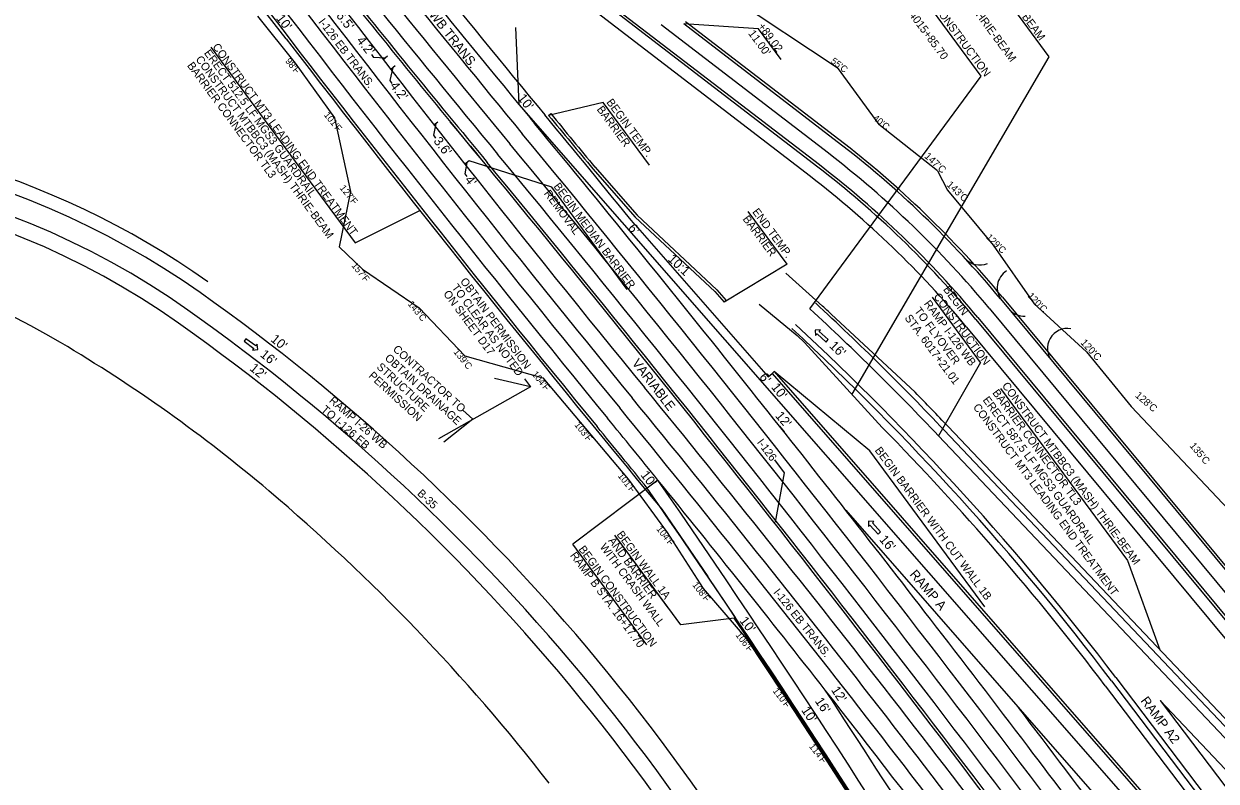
# Model space of a CAD drawing. Extents: x 1966090 to 1975830, y 788086 to 801233.
# Drawn here: x 1969648 to 1970542, y 797102 to 797669 of the extents above; entities that cross this region are included whole.
import ezdxf

# ---------------------------------------------------------------- set-up
doc = ezdxf.new("R2010")
doc.units = 0
for name, color, linetype in [('BR_PRESTRESSED BEAM', 7, 'Continuous'), ('BR_PROPOSED_DRAINAGE', 7, 'Continuous'), ('BR_REBAR', 7, 'Continuous'), ('RD_EX_Driveway_txCode', 7, 'Continuous'), ('RD_EX_RW_TX', 7, 'Continuous'), ('RD_EX_SU_Gas', 7, 'Continuous'), ('RD_EX_SU_H2O', 7, 'Continuous'), ('RD_EX_SU_SwpLmt', 7, 'Continuous'), ('RD_EX_Survey_Limits', 7, 'Continuous'), ('RD_EX_TX_Dam_ELEV', 7, 'Continuous'), ('RD_PD_PaveShd', 7, 'Continuous'), ('RD_PD_SuperShp2', 7, 'Continuous'), ('RD_Sketch4', 7, 'Continuous'), ('RD_Sketch6', 7, 'Continuous'), ('RD_Sketch8', 7, 'Continuous'), ('RD_Sketch9', 7, 'Continuous')]:
    doc.layers.add(name, color=color, linetype=linetype)

msp = doc.modelspace()

# ---------------------------------------------------------------- linework, layer by layer
at = {"layer": 'BR_PRESTRESSED BEAM'}
for p, q in [((1969844.28, 797658.12), (1969800.02, 797714.91)), ((1970219.03, 797482.51), (1970246.54, 797457.76)), ((1970198.86, 797459.18), (1970227.4, 797435.63)), ((1970252.99, 797451.73), (1970315.81, 797393.14)), ((1970227.4, 797435.63), (1970233, 797430.41)), ((1970233, 797430.41), (1970291.17, 797366.85)), ((1970340.58, 797367.47), (1970655.12, 797035.82)), ((1970125.85, 797305.66), (1970160.45, 797254.99)), ((1970181.14, 797224.32), (1970160.45, 797254.99)), ((1970458.41, 797173.24), (1970577.36, 797016.6))]:
    msp.add_line(p, q, dxfattribs=at)
for centre, radius, start, end in [((1978986.99, 804673.34), 11524, 217.499102, 219.742112), ((1968839.79, 795944.11), 2066.41, 46.8517, 47.0968), ((1968839.79, 795944.11), 2068.41, 43.48334, 44.47134), ((1968839.79, 795944.11), 2032.41, 37.21202, 44.42918)]:
    msp.add_arc(centre, radius, start, end, dxfattribs=at)
at = {"layer": 'BR_PROPOSED_DRAINAGE'}
for p, q in [((1970150.13, 797707.64), (1970257.33, 797636.55)), ((1969822.69, 797674.98), (1969851.02, 797639.66)), ((1969851.02, 797639.66), (1969880.46, 797598.71)), ((1970257.33, 797636.55), (1970288.61, 797593.77)), ((1969880.46, 797598.71), (1969892.66, 797543.58)), ((1970332.67, 797559.08), (1970288.61, 797593.77)), ((1970332.67, 797559.08), (1970340.14, 797544.71)), ((1970340.14, 797544.71), (1970374.27, 797503.41)), ((1970374.27, 797503.41), (1970405.24, 797459.44)), ((1969901.48, 797485.49), (1969943.95, 797456.36)), ((1969943.95, 797456.36), (1969978.19, 797420.4)), ((1970405.24, 797459.44), (1970444.36, 797423.54)), ((1969978.19, 797420.4), (1970036.69, 797404.02)), ((1970444.36, 797423.54), (1970477.86, 797382.4)), ((1970036.69, 797404.02), (1970068.63, 797366.01)), ((1970477.86, 797382.4), (1970550.94, 797305.27)), ((1970068.63, 797366.01), (1970100.79, 797328.15)), ((1970100.79, 797328.15), (1970130.04, 797287.98)), ((1970130.04, 797287.98), (1970156.98, 797246.01)), ((1970156.98, 797246.01), (1970189.41, 797208.37)), ((1970189.41, 797208.37), (1970216.94, 797166.91)), ((1970216.94, 797166.91), (1970244.22, 797125.29)), ((1970244.22, 797125.29), (1970271.25, 797083.51))]:
    msp.add_line(p, q, dxfattribs=at)
msp.add_lwpolyline([(1969892.66, 797543.58), (1969884.09, 797502.15), (1969901.48, 797485.49)], dxfattribs=at)
at = {"layer": 'BR_REBAR'}
for p, q in [((1970208.64, 797407.27), (1970210.14, 797408.59)), ((1970208.64, 797407.27), (1970712.9, 796831.5)), ((1970210.14, 797408.59), (1970704.59, 796844.03)), ((1970181.14, 797224.32), (1970180.31, 797223.76))]:
    msp.add_line(p, q, dxfattribs=at)
msp.add_arc((1963181.81, 792525.99), 8429, 31.397656, 33.871644, dxfattribs=at)
at = {"layer": 'RD_EX_Driveway_txCode'}
for points in [[(1970249.14, 797430.79), (1970250.74, 797432.57), (1970243.93, 797438.71), (1970245.02, 797439.92), (1970241.03, 797439.71), (1970241.23, 797435.72), (1970242.32, 797436.93)], [(1969814.17, 797433.3), (1969812.74, 797431.37), (1969820.1, 797425.9), (1969819.12, 797424.59), (1969823.08, 797425.17), (1969822.5, 797429.13), (1969821.53, 797427.82)], [(1970288.2, 797286.87), (1970289.98, 797288.49), (1970283.8, 797295.27), (1970285, 797296.37), (1970281.01, 797296.55), (1970280.82, 797292.56), (1970282.03, 797293.65)]]:
    msp.add_lwpolyline(points, close=True, dxfattribs=at)
at = {"layer": 'RD_EX_SU_Gas'}
msp.add_line((1970263.9, 797304.71), (1970331.93, 797227.03), dxfattribs=at)
for centre, radius, start, end in [((1981199.22, 806822.99), 14500, 217.233941, 219.566224), ((1981199.22, 806822.99), 14512, 217.233941, 219.566224), ((1978986.99, 804673.34), 11488, 217.233941, 219.351802), ((1978986.99, 804673.34), 11500, 217.233941, 219.351802), ((1981199.22, 806822.99), 14488, 219.504903, 219.566224), ((1958843.44, 788350.87), 14512, 38.548277, 39.566224), ((1958843.44, 788350.87), 14488, 36.397656, 39.566224), ((1958843.44, 788350.87), 14500, 36.397656, 39.566224), ((1958843.44, 788350.87), 14512, 37.688669, 38.548277), ((1961201.85, 790089.49), 11512, 36.397656, 39.351802), ((1961201.85, 790089.49), 11500, 36.397656, 39.351802), ((1961201.85, 790089.49), 11488, 38.049017, 39.052908)]:
    msp.add_arc(centre, radius, start, end, dxfattribs=at)
at = {"layer": 'RD_EX_Survey_Limits'}
for p, q in [((1970250.83, 797572.2), (1970125.42, 797668.47)), ((1970371.42, 797456.09), (1970870.17, 796854.82))]:
    msp.add_line(p, q, dxfattribs=at)
msp.add_arc((1969794.16, 796977.26), 750, 39.67545, 52.49072, dxfattribs=at)
at = {"layer": 'RD_EX_TX_Dam_ELEV'}
for p, q in [((1970237.44, 797554.75), (1969969.03, 797760.77)), ((1970354.49, 797442.04), (1970624.68, 797116.3))]:
    msp.add_line(p, q, dxfattribs=at)
for centre, radius, start, end in [((1969794.16, 796977.26), 728, 39.67545, 52.49072), ((1969405.03, 796974.42), 530, 59.36572, 143.58114), ((1969091.14, 796444.39), 1146, 49.76906, 59.36572), ((1968885.76, 796201.61), 1464, 37.87079, 49.76906)]:
    msp.add_arc(centre, radius, start, end, dxfattribs=at)
at = {"layer": 'RD_PD_PaveShd'}
for p, q in [((1970242.92, 797561.89), (1969974.51, 797767.91)), ((1970258.75, 797582.51), (1970143.72, 797670.81)), ((1970105.85, 797518.56), (1970205.63, 797404.64)), ((1970381.42, 797464.39), (1970880.17, 796863.12)), ((1970361.41, 797447.79), (1970860.16, 796846.52)), ((1970205.63, 797404.64), (1970208.64, 797407.27)), ((1970208.64, 797407.27), (1970712.9, 796831.5)), ((1970337.68, 797364.72), (1970967.22, 796700.93)), ((1970463.19, 797176.87), (1970604.51, 796990.76))]:
    msp.add_line(p, q, dxfattribs=at)
for centre, radius, start, end in [((1981199.22, 806822.99), 14478, 217.233941, 219.566224), ((1978986.99, 804673.34), 11522, 217.233941, 219.351802), ((1958843.44, 788350.87), 14522, 39.145847, 39.566224), ((1969424.46, 796964.6), 626, 54.77615, 131.48176), ((1969794.16, 796977.26), 763, 39.67545, 52.49072), ((1969794.16, 796977.26), 737, 39.67545, 52.49072), ((1969424.46, 796964.6), 588, 54.77615, 157.24601), ((1968839.79, 795944.11), 2064.41, 43.48334, 47.24961), ((1968885.76, 796201.61), 1522, 23.63926, 54.77615), ((1968839.79, 795944.11), 2038.41, 37.21202, 47.24961), ((1961201.85, 790089.49), 11478, 39.054817, 39.351802), ((1963181.81, 792525.99), 8430, 31.397656, 34.6698)]:
    msp.add_arc(centre, radius, start, end, dxfattribs=at)
at = {"layer": 'RD_PD_SuperShp2'}
for p, q in [((1969908.24, 797646.16), (1969909.79, 797644.06)), ((1969918.73, 797643.61), (1969909.79, 797644.06)), ((1969920.38, 797644.89), (1969917.08, 797642.33)), ((1969924.35, 797636.4), (1969921.91, 797626.74)), ((1969926.02, 797637.7), (1969922.68, 797635.1)), ((1969921.91, 797626.74), (1969923.46, 797624.63)), ((1969956.59, 797594.55), (1969954.73, 797585.69)), ((1969958, 797595.65), (1969955.18, 797593.44)), ((1969954.73, 797585.69), (1969956.28, 797583.58)), ((1969979.88, 797565.25), (1969978.31, 797556.83)), ((1969981.44, 797566.48), (1969978.32, 797564.02)), ((1969978.31, 797556.83), (1969979.86, 797554.73))]:
    msp.add_line(p, q, dxfattribs=at)
at = {"layer": 'RD_Sketch4'}
for centre, start, end in [((1970364.49, 797503.48), 222.69654, 291.77483), ((1970392.48, 797471.42), 122.63026, 219.55353), ((1970397.66, 797465.18), 219.67545, 272.49926), ((1970430.13, 797426.03), 80.09893, 219.67545)]:
    msp.add_arc(centre, 15, start, end, dxfattribs=at)
at = {"layer": 'RD_Sketch6'}
for p, q in [((1970308.2, 797791.08), (1970416.24, 797644.53)), ((1970365.39, 797630.1), (1970312.42, 797701.95)), ((1970198.49, 797665.55), (1970142.5, 797669.22)), ((1970016.24, 797666.6), (1970018.76, 797608.9)), ((1970215.48, 797642.49), (1970198.49, 797665.55)), ((1969787.9, 797651.69), (1969895.94, 797505.14)), ((1970416.24, 797644.53), (1970268.31, 797391.82)), ((1970237.05, 797455.63), (1970365.39, 797630.1)), ((1970082.08, 797610.22), (1970041.11, 797600.67)), ((1970116.69, 797563.27), (1970082.08, 797610.22)), ((1970043.5, 797546.79), (1969981.44, 797566.48)), ((1970099.98, 797470.17), (1970043.5, 797546.79)), ((1969895.94, 797505.14), (1969944.52, 797529.37)), ((1970219.95, 797489.18), (1970190.8, 797528.72)), ((1970219.95, 797489.18), (1970172.75, 797460.6)), ((1970364.83, 797415.53), (1970328.81, 797464.39)), ((1970364.83, 797415.53), (1970333.32, 797360.59)), ((1970027.49, 797397.13), (1970000.47, 797403.58)), ((1970022.99, 797403.23), (1970027.49, 797397.13)), ((1970281.98, 797349.18), (1970210.14, 797408.59)), ((1970027.49, 797397.13), (1969958.59, 797358.18)), ((1970379.89, 797396.06), (1970475.2, 797267.07)), ((1969976.83, 797379.8), (1969984.18, 797373.04)), ((1969984.18, 797373.04), (1969962.56, 797355.72)), ((1970214.09, 797367.66), (1970217.66, 797363.57)), ((1970368.1, 797232.36), (1970281.98, 797349.18)), ((1970210.43, 797342.51), (1970217.58, 797332.87)), ((1970217.58, 797332.87), (1970210.91, 797295.69)), ((1970123.02, 797327.37), (1970059.27, 797279.27)), ((1970130.82, 797231.7), (1970090.68, 797286.15)), ((1970140.26, 797218.87), (1970092.21, 797284.05)), ((1970114.81, 797203.93), (1970059.27, 797279.27)), ((1970475.2, 797267.07), (1970499.3, 797200.11)), ((1970180.31, 797223.76), (1970140.26, 797218.87))]:
    msp.add_line(p, q, dxfattribs=at)
at = {"layer": 'RD_Sketch8'}
for p, q in [((1970244.13, 797563.47), (1969975.73, 797769.5)), ((1970257.53, 797580.93), (1970142.5, 797669.22)), ((1970018.76, 797608.9), (1970931.78, 796566.41)), ((1970379.89, 797463.11), (1970878.63, 796861.84)), ((1970362.95, 797449.06), (1970861.7, 796847.8)), ((1970333.32, 797360.59), (1970962.87, 796696.8)), ((1970331.93, 797227.03), (1971103.94, 796345.55)), ((1970466.37, 797179.29), (1970931.78, 796566.41)), ((1970499.5, 797162.12), (1970951.26, 796685.79)), ((1970499.5, 797162.12), (1971082.9, 796393.86))]:
    msp.add_line(p, q, dxfattribs=at)
for centre, radius, start, end in [((1981199.22, 806822.99), 14488, 217.233941, 219.492805), ((1981199.22, 806822.99), 14524, 217.233941, 219.566224), ((1978986.99, 804673.34), 11476, 217.233941, 219.351802), ((1978986.99, 804673.34), 11512, 217.233941, 219.351802), ((1969424.46, 796964.6), 616, 54.77615, 150.71301), ((1969794.16, 796977.26), 761, 39.67545, 52.49072), ((1958843.44, 788350.87), 14476, 36.397656, 39.566224), ((1969424.46, 796964.6), 600, 54.77615, 157.24601), ((1969794.16, 796977.26), 739, 39.67545, 52.49072), ((1968885.76, 796201.61), 1550, 24.69023, 54.77615), ((1968885.76, 796201.61), 1534, 23.63926, 54.77615), ((1968839.79, 795944.11), 2058.41, 43.48334, 47.24961), ((1968839.79, 795944.11), 2042.41, 37.21202, 47.24961), ((1961201.85, 790089.49), 11524, 36.397656, 39.351802), ((1961201.85, 790089.49), 11488, 39.052908, 39.351802), ((1963181.81, 792525.99), 8440, 31.397656, 34.6724), ((1958843.44, 788350.87), 14512, 37.215454, 37.688669), ((1963181.81, 792525.99), 8456, 31.397656, 33.311565), ((1961201.85, 790089.49), 11488, 36.397656, 38.049017), ((1958843.44, 788350.87), 14524, 36.397656, 37.323179), ((1958843.44, 788350.87), 14512, 36.397656, 37.215454)]:
    msp.add_arc(centre, radius, start, end, dxfattribs=at)
at = {"layer": 'RD_Sketch9'}
for p, q in [((1970041.11, 797600.67), (1970042.65, 797601.95)), ((1970075.82, 797561.96), (1970107.53, 797525.75)), ((1970074.29, 797560.67), (1970105.98, 797524.48)), ((1970167.18, 797470), (1970107.35, 797525.95)), ((1970165.74, 797468.61), (1970105.98, 797524.48)), ((1970165.74, 797468.61), (1970172.75, 797460.6)), ((1970167.18, 797470), (1970174.26, 797461.92)), ((1970174.26, 797461.92), (1970172.75, 797460.6))]:
    msp.add_line(p, q, dxfattribs=at)
for centre, radius, start, end in [((1981199.22, 806822.99), 14536, 218.833328, 219.566224), ((1981199.22, 806822.99), 14534, 218.833328, 219.566224), ((1981199.22, 806822.99), 14476, 219.57418, 219.779912), ((1981199.22, 806822.99), 14474, 219.574175, 219.779912), ((1958787.09, 788309.34), 14534, 36.397656, 39.713887), ((1958843.44, 788350.87), 14466, 36.397656, 39.566224)]:
    msp.add_arc(centre, radius, start, end, dxfattribs=at)

# ---------------------------------------------------------------- texts
at = {"layer": 'RD_EX_Driveway_txCode'}
for s, rotation, p in [('I-126 WB TRANS.', 307.99228, (1969936.26, 797695.05)), ("10'", 307.53305, (1969836.37, 797673.29)), ("10'", 307.53142, (1970017.49, 797613.52)), ("6'", 307.53142, (1970100.19, 797516.1)), ('10:1', 316.92261, (1970129.93, 797492.29)), ("10'", 320.60131, (1969832.15, 797431.92)), ("16'", 316.20229, (1970251.04, 797427.34)), ("16'", 320.60131, (1969824.25, 797420.5)), ('VARIABLE', 307.53142, (1970103.21, 797414.94)), ("12'", 320.60131, (1969816.41, 797410.2)), ("6'", 307.53142, (1970198.59, 797404.44)), ("10'", 307.53142, (1970207.63, 797396.88)), ("12'", 310.55492, (1970210.6, 797375.23)), ("10'", 307.53305, (1970109.69, 797331.08)), ("16'", 310.55492, (1970288.6, 797282.53)), ('RAMP A', 310.61669, (1970311.35, 797256.4)), ("10'", 307.53305, (1970183.88, 797221.81)), ("12'", 303.39387, (1970252.59, 797170.06)), ("16'", 303.39387, (1970240.44, 797161.71)), ("10'", 303.39387, (1970230.25, 797154.92))]:
    msp.add_text(s, height=7, rotation=rotation, dxfattribs=at).set_placement(p)
at = {"layer": 'RD_EX_RW_TX'}
for s, rotation, p in [("98'F", 308.98095, (1969843.34, 797641.2)), ("55'C", 322.49072, (1970252.25, 797640.45)), ("101'F", 309.17852, (1969872.29, 797600.83)), ("40'C", 321.27023, (1970283.69, 797597.71)), ("127'F", 309.37609, (1969884.17, 797546.05)), ("129'C", 315.45994, (1970368.8, 797508.79)), ("157'F", 309.55879, (1969892.98, 797487.93)), ("120'C", 314.06819, (1970399.91, 797464.95)), ("143'C", 309.36121, (1969935.22, 797459.11)), ("139'C", 309.16364, (1969969.48, 797423.19)), ("104'F", 308.96607, (1970028.22, 797406.55)), ("103'F", 308.7685, (1970060.17, 797368.56)), ("101'F", 308.57093, (1970092.63, 797330.36)), ("104'F", 308.37336, (1970121.59, 797290.59)), ("108'F", 308.17578, (1970148.54, 797248.66)), ("106'F", 307.97821, (1970180.98, 797211.04)), ("110'F", 307.78064, (1970208.82, 797169.23)), ("114'F", 307.58307, (1970236.1, 797127.64))]:
    msp.add_text(s, height=5, rotation=rotation, dxfattribs=at).set_placement(p)
at = {"layer": 'RD_EX_SU_H2O'}
for s, height, rotation, p in [('TO I-126 EB ', 5.9996, 318.8475, (1969870.11, 797379.4)), ('RAMP I-26 WB ', 5.9996, 318.8475, (1969876.03, 797386.18)), ('RAMP A2', 7, 306.93335, (1970484.6, 797161.9))]:
    msp.add_text(s, height=height, rotation=rotation, dxfattribs=at).set_placement(p)
at = {"layer": 'RD_EX_SU_SwpLmt'}
for s, rotation, p in [("147'C", 317.24991, (1970322.45, 797569.41)), ("143'C", 316.85168, (1970339.11, 797548.11)), ("120'C", 312.67645, (1970439.57, 797430.03)), ("128'C", 319.27833, (1970480.41, 797390.08)), ("135'C", 309.89296, (1970521.37, 797352.87))]:
    msp.add_text(s, height=5.4, rotation=rotation, dxfattribs=at).set_placement(p)
at = {"layer": 'RD_PD_SuperShp2'}
for s, p in [("6.5'", (1969881.38, 797675.42)), ("4.2'", (1969896.72, 797656.66)), ("4.2'", (1969921.72, 797622.74)), ("3.6'", (1969954.43, 797581.27)), ("4'", (1969977.87, 797552.2))]:
    msp.add_text(s, height=7, rotation=307.53142, dxfattribs=at).set_placement(p)
at = {"layer": 'RD_Sketch6'}
for s, height, rotation, p in [('CONSTRUCT MTBBC3 (MASH) THRIE-BEAM', 5.9996, 306.42425, (1970309.64, 797790.96)), ('CONSTRUCT MTBBC3 (MASH) THRIE-BEAM', 5.9996, 306.42425, (1970287.92, 797774.93)), ('BEGIN CONSTRUCTION', 5.9996, 306.55916, (1970313.51, 797702.77)), ('STA. 4015+85.70', 5.9996, 306.55916, (1970299.05, 797692.05)), ('I-126 EB TRANS.', 5.9996, 307.35236, (1969868.15, 797670.55)), ('+89.02', 6, 306.39766, (1970197.69, 797667.31)), ("11.00'", 6, 306.39766, (1970190.45, 797661.97)), ('ERECT 512.5 LF MGS3 GUARDRAIL', 5.9996, 306.42425, (1969782.43, 797647.29)), ('CONSTRUCT MT3 LEADING END TREATMENT', 5.9996, 306.42425, (1969788.76, 797651.96)), ('CONSTRUCT MTBBC3 (MASH) THRIE-BEAM', 5.9996, 306.42425, (1969776.1, 797642.62)), ('BARRIER CONNECTOR TL3', 5.9996, 306.42425, (1969769.77, 797637.95)), ('BARRIER', 6, 306.55749, (1970076.87, 797605.06)), ('BEGIN TEMP.', 5.9996, 306.55749, (1970084.1, 797610.42)), ('REMOVAL', 6, 306.55749, (1970037.26, 797542.06)), ('BEGIN MEDIAN BARRIER', 5.9996, 306.55749, (1970044.49, 797547.42)), ('BARRIER', 6, 306.55749, (1970186.28, 797522.92)), ('END TEMP.', 6, 306.55749, (1970193.5, 797528.28)), ('TO CLEAR AS NOTED', 5.9996, 306.55916, (1969968.14, 797471.57)), ('OBTAIN PERMISSION', 5.9996, 306.55916, (1969974.46, 797476.26)), ('BEGIN ', 6, 306.55916, (1970336.63, 797470.17)), ('ON SHEET D17', 5.9996, 306.55916, (1969961.82, 797466.89)), ('CONSTRUCTION', 5.9996, 306.55916, (1970329.4, 797464.81)), ('TO FLYOVER', 6, 306.55916, (1970314.94, 797454.09)), ('RAMP I-126 WB', 5.9996, 306.55916, (1970322.17, 797459.45)), ('STA. 6017+21.01', 5.9996, 306.55916, (1970307.71, 797448.73)), ('CONTRACTOR TO', 5.9996, 317.53605, (1969923.86, 797424.75)), ('OBTAIN DRAINAGE', 5.9996, 317.53605, (1969917.78, 797418.12)), ('STRUCTURE', 6, 317.53605, (1969911.71, 797411.48)), ('PERMISSION', 6, 317.53605, (1969905.63, 797404.84)), ('CONSTRUCT MTBBC3 (MASH) THRIE-BEAM', 5.9996, 306.48673, (1970380.7, 797398.02)), ('BARRIER CONNECTOR TL3', 5.9996, 306.48673, (1970373.46, 797392.67)), ('CONSTRUCT MT3 LEADING END TREATMENT', 5.9996, 306.48673, (1970358.99, 797381.96)), ('ERECT 587.5 LF MGS3 GUARDRAIL', 5.9996, 306.48673, (1970366.23, 797387.31)), ('I-126', 6, 306.59614, (1970196.94, 797355.55)), ('BEGIN BARRIER WITH CUT WALL 1B', 5.9996, 306.55744, (1970285.33, 797349.54)), ('B-35', 6, 316.87605, (1969942.1, 797316.73)), ('BEGIN WALL 1A', 5.9996, 306.55744, (1970091.8, 797286.54)), ('BEGIN CONSTRUCTION', 5.9996, 306.55916, (1970063.23, 797275.49)), ('WITH CRASH WALL', 5.9996, 306.55744, (1970079.16, 797277.17)), ('AND BARRIER', 5.9996, 306.55744, (1970085.48, 797281.86)), ('RAMP B STA. 16+17.70', 5.9996, 306.55916, (1970056.91, 797270.8)), ('I-126 EB TRANS.', 5.9996, 308.61514, (1970209.29, 797243.12))]:
    msp.add_text(s, height=height, rotation=rotation, dxfattribs=at).set_placement(p)

doc.saveas('drawing.dxf')
